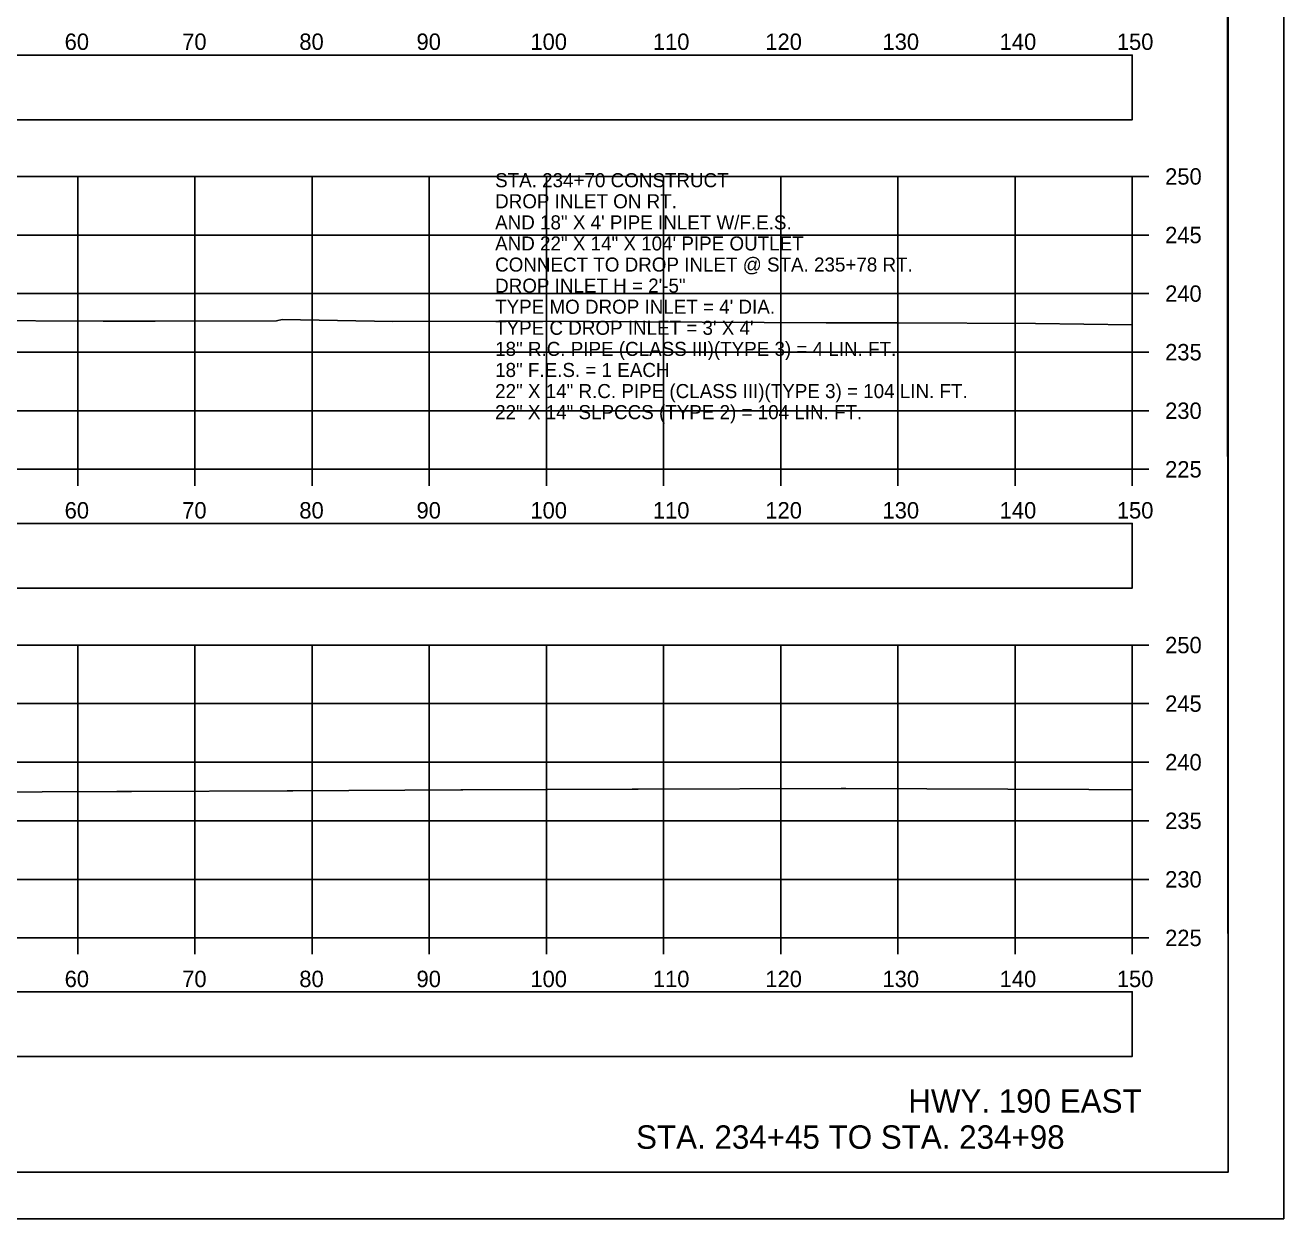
# Model space of a CAD drawing. Extents: x 1369627 to 1374022, y 380035 to 398173.
# Drawn here: x 1372154 to 1372261.5, y 388145.6 to 388247.5 of the extents above; entities that cross this region are included whole.
import ezdxf

# ---------------------------------------------------------------- set-up
doc = ezdxf.new("R2010")
doc.units = 0
for name, color, linetype in [('Default', 7, 'Continuous'), ('R_Axis', 7, 'Continuous'), ('R_Axis Annot', 7, 'Continuous'), ('R_Border', 7, 'Continuous'), ('R_Draft', 7, 'Continuous'), ('R_Exist Surface', 7, 'Continuous'), ('R_Grid', 7, 'Continuous'), ('R_No Plot', 7, 'Continuous'), ('R_Water Annot', 7, 'Continuous')]:
    doc.layers.add(name, color=color, linetype=linetype)

msp = doc.modelspace()

# ---------------------------------------------------------------- linework, layer by layer
at = {"layer": 'Default'}
for points in [[(1371948.53, 388239.44), (1372248.53, 388239.44), (1372248.53, 388244.96), (1371948.53, 388244.96)], [(1371948.53, 388199.46), (1372248.53, 388199.46), (1372248.53, 388204.98), (1371948.53, 388204.98)], [(1371948.53, 388159.49), (1372248.53, 388159.49), (1372248.53, 388165.01), (1371948.53, 388165.01)]]:
    msp.add_lwpolyline(points, close=True, dxfattribs=at)
at = {"layer": 'R_Axis'}
for p, q in [((1372248.53, 388209.6), (1372248.53, 388234.6)), ((1372249.93, 388234.6), (1372248.53, 388234.6)), ((1372249.93, 388229.6), (1372248.53, 388229.6)), ((1372249.93, 388224.6), (1372248.53, 388224.6)), ((1372249.93, 388219.6), (1372248.53, 388219.6)), ((1372249.93, 388214.6), (1372248.53, 388214.6)), ((1371948.53, 388209.6), (1372248.53, 388209.6)), ((1372158.53, 388208.2), (1372158.53, 388209.6)), ((1372168.53, 388208.2), (1372168.53, 388209.6)), ((1372178.53, 388208.2), (1372178.53, 388209.6)), ((1372188.53, 388208.2), (1372188.53, 388209.6)), ((1372198.53, 388208.2), (1372198.53, 388209.6)), ((1372208.53, 388208.2), (1372208.53, 388209.6)), ((1372218.53, 388208.2), (1372218.53, 388209.6)), ((1372228.53, 388208.2), (1372228.53, 388209.6)), ((1372238.53, 388208.2), (1372238.53, 388209.6)), ((1372248.53, 388208.2), (1372248.53, 388209.6)), ((1372249.93, 388209.6), (1372248.53, 388209.6)), ((1372248.53, 388169.6), (1372248.53, 388194.6)), ((1372249.93, 388194.6), (1372248.53, 388194.6)), ((1372249.93, 388189.6), (1372248.53, 388189.6)), ((1372249.93, 388184.6), (1372248.53, 388184.6)), ((1372249.93, 388179.6), (1372248.53, 388179.6)), ((1372249.93, 388174.6), (1372248.53, 388174.6)), ((1371948.53, 388169.6), (1372248.53, 388169.6)), ((1372158.53, 388168.2), (1372158.53, 388169.6)), ((1372168.53, 388168.2), (1372168.53, 388169.6)), ((1372178.53, 388168.2), (1372178.53, 388169.6)), ((1372188.53, 388168.2), (1372188.53, 388169.6)), ((1372198.53, 388168.2), (1372198.53, 388169.6)), ((1372208.53, 388168.2), (1372208.53, 388169.6)), ((1372218.53, 388168.2), (1372218.53, 388169.6)), ((1372228.53, 388168.2), (1372228.53, 388169.6)), ((1372238.53, 388168.2), (1372238.53, 388169.6)), ((1372248.53, 388168.2), (1372248.53, 388169.6)), ((1372249.93, 388169.6), (1372248.53, 388169.6))]:
    msp.add_line(p, q, dxfattribs=at)
at = {"layer": 'R_Border'}
for q in [(1372256.71, 388355.06), (1371940.53, 388149.6)]:
    msp.add_line((1372256.71, 388149.6), q, dxfattribs=at)
at = {"layer": 'R_Exist Surface'}
for points in [[(1372149.16, 388222.29), (1372160.71, 388222.26), (1372162.02, 388222.24), (1372165.13, 388222.26), (1372175.5, 388222.28), (1372175.98, 388222.38), (1372185.43, 388222.23), (1372194.48, 388222.25), (1372196.3, 388222.25), (1372207.03, 388222.19), (1372211.82, 388222.16), (1372222.4, 388222.1), (1372226.3, 388222.09), (1372228.58, 388222.1), (1372240.26, 388222.04), (1372248.53, 388221.92)], [(1372149.1, 388182.05), (1372161.87, 388182.1), (1372163.12, 388182.1), (1372176.39, 388182.16), (1372176.88, 388182.16), (1372191.22, 388182.23), (1372191.38, 388182.24), (1372191.4, 388182.24), (1372205.85, 388182.31), (1372206.25, 388182.31), (1372206.37, 388182.31), (1372223.69, 388182.36), (1372223.71, 388182.36), (1372224.07, 388182.36), (1372244.83, 388182.26), (1372248.53, 388182.23)]]:
    msp.add_lwpolyline(points, dxfattribs=at)
at = {"layer": 'R_Grid'}
for p, q in [((1371948.53, 388234.6), (1372248.53, 388234.6)), ((1372158.53, 388209.6), (1372158.53, 388234.6)), ((1372168.53, 388209.6), (1372168.53, 388234.6)), ((1372178.53, 388209.6), (1372178.53, 388234.6)), ((1372188.53, 388209.6), (1372188.53, 388234.6)), ((1372198.53, 388209.6), (1372198.53, 388234.6)), ((1372208.53, 388209.6), (1372208.53, 388234.6)), ((1372218.53, 388209.6), (1372218.53, 388234.6)), ((1372228.53, 388209.6), (1372228.53, 388234.6)), ((1372238.53, 388209.6), (1372238.53, 388234.6)), ((1372248.53, 388209.6), (1372248.53, 388234.6)), ((1371948.53, 388229.6), (1372248.53, 388229.6)), ((1371948.53, 388224.6), (1372248.53, 388224.6)), ((1371948.53, 388219.6), (1372248.53, 388219.6)), ((1371948.53, 388214.6), (1372248.53, 388214.6)), ((1371948.53, 388209.6), (1372248.53, 388209.6)), ((1371948.53, 388194.6), (1372248.53, 388194.6)), ((1372158.53, 388169.6), (1372158.53, 388194.6)), ((1372168.53, 388169.6), (1372168.53, 388194.6)), ((1372178.53, 388169.6), (1372178.53, 388194.6)), ((1372188.53, 388169.6), (1372188.53, 388194.6)), ((1372198.53, 388169.6), (1372198.53, 388194.6)), ((1372208.53, 388169.6), (1372208.53, 388194.6)), ((1372218.53, 388169.6), (1372218.53, 388194.6)), ((1372228.53, 388169.6), (1372228.53, 388194.6)), ((1372238.53, 388169.6), (1372238.53, 388194.6)), ((1372248.53, 388169.6), (1372248.53, 388194.6)), ((1371948.53, 388189.6), (1372248.53, 388189.6)), ((1371948.53, 388184.6), (1372248.53, 388184.6)), ((1371948.53, 388179.6), (1372248.53, 388179.6)), ((1371948.53, 388174.6), (1372248.53, 388174.6)), ((1371948.53, 388169.6), (1372248.53, 388169.6))]:
    msp.add_line(p, q, dxfattribs=at)
at = {"layer": 'R_No Plot'}
msp.add_line((1371928.13, 388145.62), (1372261.46, 388145.62), dxfattribs=at)
for points in [[(1371928.12, 388358.96), (1372261.46, 388358.96), (1372261.46, 388145.62), (1371928.12, 388145.62)], [(1372174.45, 388355.06), (1372194.07, 388355.06), (1372194.07, 388345.18), (1372210.18, 388345.18), (1372233.38, 388345.18), (1372233.38, 388312.51), (1372256.59, 388312.51), (1372256.71, 388149.6), (1371940.53, 388149.6), (1371940.53, 388355.06)]]:
    msp.add_lwpolyline(points, close=True, dxfattribs=at)

# ---------------------------------------------------------------- texts
at = {"layer": 'R_Axis Annot'}
for s, p in [('60', (1372157.41, 388245.4)), ('70', (1372167.44, 388245.4)), ('80', (1372177.44, 388245.4)), ('90', (1372187.44, 388245.4)), ('100', (1372197.16, 388245.4)), ('110', (1372207.61, 388245.4)), ('120', (1372217.21, 388245.4)), ('130', (1372227.21, 388245.4)), ('140', (1372237.21, 388245.4)), ('150', (1372247.21, 388245.4)), ('250', (1372251.33, 388233.9)), ('245', (1372251.33, 388228.9)), ('240', (1372251.33, 388223.9)), ('235', (1372251.33, 388218.9)), ('230', (1372251.33, 388213.9)), ('225', (1372251.33, 388208.9)), ('60', (1372157.41, 388205.4)), ('70', (1372167.44, 388205.4)), ('80', (1372177.44, 388205.4)), ('90', (1372187.44, 388205.4)), ('100', (1372197.16, 388205.4)), ('110', (1372207.61, 388205.4)), ('120', (1372217.21, 388205.4)), ('130', (1372227.21, 388205.4)), ('140', (1372237.21, 388205.4)), ('150', (1372247.21, 388205.4)), ('250', (1372251.33, 388193.9)), ('245', (1372251.33, 388188.9)), ('240', (1372251.33, 388183.9)), ('235', (1372251.33, 388178.9)), ('230', (1372251.33, 388173.9)), ('225', (1372251.33, 388168.9)), ('60', (1372157.41, 388165.4)), ('70', (1372167.44, 388165.4)), ('80', (1372177.44, 388165.4)), ('90', (1372187.44, 388165.4)), ('100', (1372197.16, 388165.4)), ('110', (1372207.61, 388165.4)), ('120', (1372217.21, 388165.4)), ('130', (1372227.21, 388165.4)), ('140', (1372237.21, 388165.4)), ('150', (1372247.21, 388165.4))]:
    msp.add_text(s, height=1.4, dxfattribs=at).set_placement(p)
at = {"layer": 'R_Draft'}
for s, p in [('HWY. 190 EAST', (1372229.41, 388154.68)), ('STA. 234+45 TO STA. 234+98', (1372206.18, 388151.6))]:
    msp.add_text(s, height=2, dxfattribs=at).set_placement(p)
at = {"layer": 'R_Water Annot'}
for s, p in [('STA. 234+70 CONSTRUCT', (1372194.15, 388233.68)), ('DROP INLET ON RT.', (1372194.15, 388231.88)), ('AND 18" X 4\' PIPE INLET W/F.E.S.', (1372194.15, 388230.08)), ('AND 22" X 14" X 104\' PIPE OUTLET', (1372194.15, 388228.28)), ('CONNECT TO DROP INLET @ STA. 235+78 RT.', (1372194.15, 388226.48)), ('DROP INLET H = 2\'-5"', (1372194.15, 388224.68)), ("TYPE MO DROP INLET = 4' DIA.", (1372194.15, 388222.88)), ("TYPE C DROP INLET = 3' X 4'", (1372194.15, 388221.08)), ('18" R.C. PIPE (CLASS III)(TYPE 3) = 4 LIN. FT.', (1372194.15, 388219.28)), ('18" F.E.S. = 1 EACH', (1372194.15, 388217.48)), ('22" X 14" R.C. PIPE (CLASS III)(TYPE 3) = 104 LIN. FT.', (1372194.15, 388215.68)), ('22" X 14" SLPCCS (TYPE 2) = 104 LIN. FT.', (1372194.15, 388213.88))]:
    msp.add_text(s, height=1.2, dxfattribs=at).set_placement(p)

doc.saveas('drawing.dxf')
